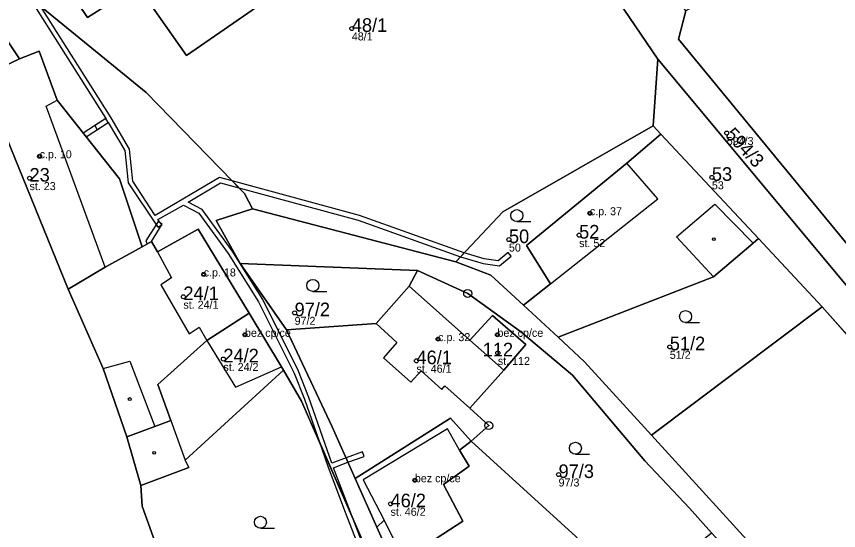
# Model space of a CAD drawing. Extents: x -680203 to -673936, y -1102717 to -1093650.
# Drawn here: x -677898.9 to -677796.1, y -1095254.1 to -1095189.8 of the extents above; entities that cross this region are included whole.
import ezdxf

# ---------------------------------------------------------------- set-up
doc = ezdxf.new("R2010")
doc.units = 0
for name, color, linetype in [('Definiční body', 7, 'Continuous'), ('Horni', 7, 'Continuous'), ('SOxx01xx_ŽSp_násyp_plocha', 7, 'Continuous'), ('SOxx02xx_Koleje_param další_Popis10', 7, 'Continuous'), ('SOxxxxxx_Koleje_hlavní_body_Popis10', 7, 'Continuous'), ('SOxxxxxx_Koleje_LN_parametry_Popis10', 7, 'Continuous'), ('SOxxxxxx_Koleje_param další_Popis10', 7, 'Continuous'), ('SOxxxxxx_Osa_bod_P', 7, 'Continuous'), ('SOxxxxxx_Staničení_Popis10', 7, 'Continuous'), ('x_prac', 7, 'Continuous')]:
    doc.layers.add(name, color=color, linetype=linetype)

msp = doc.modelspace()

# ---------------------------------------------------------------- linework, layer by layer
at = {"layer": 'Definiční body'}
for centre in [(-677856.96, -1095191.35), (-677810.1, -1095204.41), (-677895.98, -1095207.31), (-677897.24, -1095210.05), (-677811.96, -1095209.95), (-677827.21, -1095214.43), (-677837.32, -1095217.73), (-677828.55, -1095217.17), (-677875.47, -1095222.08), (-677878.01, -1095224.87), (-677864.11, -1095226.88), (-677870.31, -1095229.62), (-677846.17, -1095230.16), (-677838.76, -1095229.62), (-677817.22, -1095231.13), (-677838.71, -1095231.89), (-677873.01, -1095232.65), (-677848.88, -1095232.87), (-677849.08, -1095247.79), (-677831.12, -1095247.08), (-677852.12, -1095250.74)]:
    msp.add_circle(centre, 0.25, dxfattribs=at)
at = {"layer": 'Horni'}
for points in [[(-677876.73, -1095177.3), (-677883.15, -1095181.82), (-677881.44, -1095184.3), (-677883.76, -1095185.96), (-677877.63, -1095194.73), (-677868.19, -1095188.23), (-677874.51, -1095179.33), (-677874.99, -1095179.69)], [(-677892.42, -1095223.91), (-677887.77, -1095221.15), (-677895.15, -1095201.07), (-677893.79, -1095200.3), (-677896.03, -1095194.17), (-677898.48, -1095195.14), (-677903.26, -1095197.39)], [(-677832.12, -1095223.25), (-677818.71, -1095212.64), (-677822.59, -1095208.17), (-677835.13, -1095218.48)], [(-677876.17, -1095216.43), (-677881.24, -1095219.25), (-677879.49, -1095222.52), (-677880.82, -1095223.39), (-677877.27, -1095229.49), (-677876.02, -1095228.68), (-677875.09, -1095230.33), (-677869.81, -1095226.92)], [(-677842.22, -1095238.8), (-677837.97, -1095234.02), (-677842.2, -1095230.28), (-677849.78, -1095223.54), (-677853.93, -1095228.22), (-677851.33, -1095230.58), (-677853, -1095232.5), (-677849.58, -1095235.54), (-677848.31, -1095234.1), (-677845.73, -1095236.46), (-677845.32, -1095236.01)], [(-677875.09, -1095230.33), (-677871.49, -1095236.15), (-677865.76, -1095233.63), (-677869.81, -1095226.92)], [(-677842.2, -1095230.28), (-677837.97, -1095234.02), (-677835.22, -1095230.84), (-677839.38, -1095227.19)], [(-677845.51, -1095248.34), (-677842.3, -1095246.05), (-677843.51, -1095244.03), (-677845, -1095241.35), (-677855.56, -1095247.72), (-677852.92, -1095252.79), (-677850.45, -1095257.69), (-677843.1, -1095252.92)]]:
    msp.add_lwpolyline(points, close=True, dxfattribs=at)
at = {"layer": 'SOxx01xx_ŽSp_násyp_plocha'}
for points in [[(-677846.41, -1095166.72), (-677860.01, -1095160.77), (-677862.22, -1095162.98), (-677833.52, -1095176.17), (-677827.83, -1095181.71), (-677818.72, -1095195.16), (-677788.49, -1095231.45), (-677741.29, -1095290.46), (-677733.42, -1095290.38), (-677738.18, -1095287.38), (-677816.14, -1095192.66), (-677815.22, -1095189.14), (-677819.05, -1095183.79), (-677831.52, -1095173.28)], [(-677889.99, -1095189.98), (-677883.76, -1095185.96), (-677877.63, -1095194.73), (-677868.19, -1095188.23), (-677874.51, -1095179.33), (-677874.99, -1095179.69), (-677876.73, -1095177.3), (-677878.37, -1095175.05), (-677880.98, -1095176.51), (-677886.62, -1095179.92), (-677885.13, -1095182.69), (-677892.34, -1095186.47)], [(-677683.15, -1095281.21), (-677684.23, -1095279.23), (-677693.89, -1095286.25), (-677720.95, -1095290.22), (-677722.49, -1095282.56), (-677771.24, -1095217.93), (-677793.51, -1095187.11), (-677799.06, -1095179.62), (-677811.75, -1095187.16), (-677815.22, -1095189.14), (-677816.14, -1095192.66), (-677738.18, -1095287.38), (-677733.42, -1095290.38), (-677720.71, -1095292.51), (-677717.24, -1095292.48), (-677695.16, -1095290.08)], [(-677906.72, -1095200.12), (-677908.31, -1095203.66), (-677911.4, -1095207.89), (-677916.03, -1095212.48), (-677921.77, -1095216.89), (-677915.43, -1095233.08), (-677912.25, -1095243.28), (-677909.5, -1095251.23), (-677905.49, -1095264.31), (-677901.08, -1095275.89), (-677879.11, -1095267.28), (-677877.1, -1095266.44), (-677880.42, -1095258.69), (-677883.17, -1095251.04), (-677883.32, -1095248.44), (-677885.09, -1095242.35), (-677888.03, -1095233.81), (-677892.42, -1095223.91), (-677903.26, -1095197.39), (-677898.48, -1095195.14), (-677902.02, -1095189.9), (-677905.74, -1095197.94)], [(-677903.26, -1095197.39), (-677892.42, -1095223.91), (-677887.77, -1095221.15), (-677883.18, -1095218.64), (-677886, -1095210.15), (-677893.79, -1095200.3), (-677896.03, -1095194.17), (-677898.48, -1095195.14)], [(-677788.49, -1095231.45), (-677818.72, -1095195.16), (-677819.31, -1095203.51), (-677818.33, -1095204.56), (-677806.14, -1095217.59), (-677798.16, -1095226.12), (-677741.29, -1095290.46)], [(-677819.31, -1095203.51), (-677838.1, -1095214.27), (-677843.97, -1095220.49), (-677839.57, -1095222.16), (-677835.5, -1095225.93), (-677832.12, -1095223.25), (-677835.13, -1095218.48), (-677822.59, -1095208.17), (-677818.33, -1095204.56)], [(-677806.8, -1095218.16), (-677806.14, -1095217.59), (-677818.33, -1095204.56), (-677822.59, -1095208.17), (-677835.13, -1095218.48), (-677832.12, -1095223.25), (-677835.5, -1095225.93), (-677831.19, -1095229.92), (-677811.74, -1095222.38)], [(-677888.03, -1095233.81), (-677885.09, -1095242.35), (-677881.57, -1095241.06), (-677879.6, -1095240.34), (-677881.22, -1095235.83), (-677875.09, -1095230.33), (-677869.81, -1095226.92), (-677876.17, -1095216.43), (-677881.24, -1095219.25), (-677881.99, -1095217.94), (-677883.18, -1095218.64), (-677887.77, -1095221.15), (-677892.42, -1095223.91)], [(-677806.14, -1095217.59), (-677806.8, -1095218.16), (-677811.74, -1095222.38), (-677831.19, -1095229.92), (-677827.89, -1095232.98), (-677819.51, -1095242.16), (-677798.16, -1095226.12)], [(-677848.76, -1095221.57), (-677870.9, -1095220.69), (-677865.13, -1095229), (-677853.93, -1095228.22), (-677849.78, -1095223.54)], [(-677814.77, -1095251.26), (-677820.33, -1095245.35), (-677829.37, -1095234.65), (-677835.88, -1095229.2), (-677842.48, -1095224.45), (-677848.76, -1095221.57), (-677849.78, -1095223.54), (-677842.2, -1095230.28), (-677839.38, -1095227.19), (-677835.22, -1095230.84), (-677837.97, -1095234.02), (-677842.22, -1095238.8), (-677839.85, -1095240.95), (-677842.05, -1095242.92), (-677824.29, -1095259.07), (-677821.8, -1095262.33), (-677812, -1095254.36)], [(-677849.78, -1095223.54), (-677853.93, -1095228.22), (-677865.13, -1095229), (-677859.41, -1095241.12), (-677856.54, -1095247.57), (-677844.62, -1095240.05), (-677842.05, -1095242.92), (-677839.85, -1095240.95), (-677842.22, -1095238.8), (-677837.97, -1095234.02), (-677842.2, -1095230.28)], [(-677877.31, -1095246.18), (-677877.77, -1095245.27), (-677865.51, -1095234.05), (-677865.76, -1095233.63), (-677869.81, -1095226.92), (-677875.09, -1095230.33), (-677881.22, -1095235.83), (-677879.6, -1095240.34), (-677881.57, -1095241.06), (-677885.09, -1095242.35), (-677883.32, -1095248.44)], [(-677819.51, -1095242.16), (-677806.75, -1095256.14), (-677788.23, -1095277.02), (-677772.98, -1095288.53), (-677757.18, -1095290.27), (-677741.29, -1095290.46), (-677798.16, -1095226.12)], [(-677842.2, -1095230.28), (-677837.97, -1095234.02), (-677835.22, -1095230.84), (-677839.38, -1095227.19)], [(-677876.21, -1095269.86), (-677875.77, -1095272.93), (-677854.41, -1095264.45), (-677856.71, -1095258.91), (-677854.47, -1095257.99), (-677863.24, -1095237.9), (-677865.51, -1095234.05), (-677877.77, -1095245.27), (-677877.31, -1095246.18), (-677883.32, -1095248.44), (-677883.17, -1095251.04), (-677880.42, -1095258.69), (-677877.1, -1095266.44)], [(-677852.92, -1095252.79), (-677850.45, -1095257.69), (-677843.1, -1095252.92), (-677845.51, -1095248.34), (-677842.3, -1095246.05), (-677843.51, -1095244.03), (-677842.05, -1095242.92), (-677844.62, -1095240.05), (-677856.54, -1095247.57), (-677853.84, -1095253.64)], [(-677842.5, -1095279.16), (-677841.4, -1095279.17), (-677821.8, -1095262.33), (-677824.29, -1095259.07), (-677842.05, -1095242.92), (-677843.51, -1095244.03), (-677842.3, -1095246.05), (-677845.51, -1095248.34), (-677843.1, -1095252.92), (-677850.45, -1095257.69), (-677852.92, -1095252.79), (-677853.84, -1095253.64)]]:
    msp.add_lwpolyline(points, close=True, dxfattribs=at)
for points in [[(-677901.59, -1095175.96), (-677902.02, -1095189.9), (-677898.48, -1095195.14), (-677896.03, -1095194.17), (-677893.79, -1095200.3), (-677886, -1095210.15), (-677883.18, -1095218.64), (-677881.99, -1095217.94), (-677881.24, -1095219.25), (-677876.17, -1095216.43), (-677869.81, -1095226.92), (-677865.76, -1095233.63), (-677865.51, -1095234.05), (-677863.24, -1095237.9), (-677854.47, -1095257.99), (-677852.13, -1095264.15), (-677839.14, -1095295.15), (-677836.68, -1095301.1), (-677831.98, -1095315.97), (-677829.07, -1095325.68), (-677826.83, -1095331.1), (-677821.69, -1095342.2), (-677811.99, -1095355.93)], [(-677896.7, -1095187.89), (-677882.68, -1095199.33), (-677870.38, -1095211.96), (-677869.36, -1095213.86), (-677843.97, -1095220.49), (-677838.1, -1095214.27), (-677819.31, -1095203.51), (-677818.72, -1095195.16), (-677827.83, -1095181.71)], [(-677868.19, -1095188.23), (-677877.63, -1095194.73), (-677883.76, -1095185.96), (-677889.99, -1095189.98), (-677892.34, -1095186.47)], [(-677805.95, -1095358.79), (-677813.34, -1095350.4), (-677820.33, -1095337.88), (-677827.21, -1095321.41), (-677842.5, -1095279.16), (-677853.84, -1095253.64), (-677856.54, -1095247.57), (-677859.41, -1095241.12), (-677865.13, -1095229), (-677870.9, -1095220.69), (-677873.9, -1095215.32), (-677869.36, -1095213.86), (-677870.38, -1095211.96), (-677882.68, -1095199.33), (-677896.7, -1095187.89)], [(-677788.23, -1095277.02), (-677806.75, -1095256.14), (-677819.51, -1095242.16), (-677827.89, -1095232.98), (-677831.19, -1095229.92), (-677835.5, -1095225.93), (-677839.57, -1095222.16), (-677843.97, -1095220.49), (-677869.36, -1095213.86), (-677873.9, -1095215.32), (-677870.9, -1095220.69), (-677848.76, -1095221.57), (-677842.48, -1095224.45), (-677835.88, -1095229.2), (-677829.37, -1095234.65), (-677820.33, -1095245.35), (-677814.77, -1095251.26), (-677812, -1095254.36), (-677783.46, -1095285.43)]]:
    msp.add_lwpolyline(points, dxfattribs=at)
at = {"layer": 'SOxx02xx_Koleje_param další_Popis10'}
for centre, radius in [((-677842.48, -1095224.45), 0.5), ((-677842.48, -1095224.45), 0.0303), ((-677839.85, -1095240.95), 0.5), ((-677839.85, -1095240.95), 0.0303)]:
    msp.add_circle(centre, radius, dxfattribs=at)
at = {"layer": 'SOxxxxxx_Koleje_hlavní_body_Popis10'}
for p, q in [((-677836.34, -1095215.48), (-677834.59, -1095215.48)), ((-677861.83, -1095224.2), (-677860.08, -1095224.2)), ((-677815.25, -1095228.09), (-677813.5, -1095228.09)), ((-677829.02, -1095244.54), (-677827.27, -1095244.54)), ((-677868.38, -1095253.79), (-677866.63, -1095253.79))]:
    msp.add_line(p, q, dxfattribs=at)
for centre in [(-677836.34, -1095214.73), (-677861.83, -1095223.45), (-677815.25, -1095227.34), (-677829.02, -1095243.79), (-677868.38, -1095253.04)]:
    msp.add_circle(centre, 0.75, dxfattribs=at)
at = {"layer": 'SOxxxxxx_Koleje_LN_parametry_Popis10'}
msp.add_lwpolyline([(-677896.7, -1095188.38), (-677887.71, -1095202.58), (-677889.09, -1095203.48), (-677888.78, -1095204), (-677887.4, -1095203.09), (-677885.34, -1095206.6), (-677884.9, -1095210.61), (-677881.21, -1095216.19), (-677880.71, -1095215.86), (-677881.19, -1095215.2), (-677878.01, -1095213.4), (-677876.06, -1095214.44), (-677872.43, -1095219.47), (-677868.61, -1095225.5), (-677864.17, -1095234.4), (-677862.88, -1095237.65), (-677861.06, -1095242.89), (-677856.79, -1095252.67), (-677859.26, -1095246.22), (-677857.44, -1095245.55), (-677857.68, -1095245), (-677859.47, -1095245.65), (-677862.32, -1095237.45), (-677863.63, -1095234.16), (-677868.09, -1095225.2), (-677871.93, -1095219.13), (-677875.66, -1095213.98), (-677877.4, -1095213.04), (-677873.38, -1095210.61), (-677871.08, -1095211.24), (-677871.91, -1095210.39), (-677873.48, -1095209.97), (-677881.53, -1095214.7), (-677884.32, -1095210.41), (-677884.75, -1095206.41), (-677887.04, -1095202.51), (-677895.86, -1095188.57)], dxfattribs=at)
for points in [[(-677887.4, -1095203.09), (-677887.71, -1095202.58), (-677890.53, -1095204.43), (-677890.15, -1095204.9)], [(-677855.99, -1095214.72), (-677871.91, -1095210.39), (-677871.08, -1095211.24), (-677856.17, -1095215.3), (-677843.38, -1095219.86), (-677842.92, -1095219.37)], [(-677882.52, -1095218.25), (-677881.99, -1095217.94), (-677880.66, -1095215.78), (-677881.16, -1095215.46), (-677882.72, -1095217.86)], [(-677842.92, -1095219.37), (-677843.38, -1095219.86), (-677840.55, -1095220.71), (-677838.5, -1095221.02), (-677837.03, -1095219.8), (-677837.41, -1095219.34), (-677838.68, -1095220.38), (-677840.41, -1095220.13)], [(-677854.69, -1095258.08), (-677856.79, -1095252.67), (-677861.06, -1095242.89), (-677859.93, -1095246.14), (-677857.79, -1095251.76), (-677855.25, -1095258.31)], [(-677857.68, -1095245), (-677857.44, -1095245.55), (-677855.4, -1095244.81), (-677855.64, -1095244.25)]]:
    msp.add_lwpolyline(points, close=True, dxfattribs=at)
at = {"layer": 'SOxxxxxx_Koleje_param další_Popis10'}
for centre in [(-677895.99, -1095207.31), (-677827.22, -1095214.43), (-677811.71, -1095217.67), (-677875.48, -1095222.08), (-677870.32, -1095229.62), (-677846.18, -1095230.16), (-677838.77, -1095229.62), (-677884.72, -1095237.64), (-677881.65, -1095244.36), (-677849.09, -1095247.79)]:
    msp.add_circle(centre, 0.175, dxfattribs=at)
at = {"layer": 'SOxxxxxx_Staničení_Popis10'}
for p, q in [((-677895.15, -1095201.07), (-677893.79, -1095200.3)), ((-677887.77, -1095221.15), (-677895.15, -1095201.07)), ((-677818.71, -1095212.64), (-677822.59, -1095208.17)), ((-677832.12, -1095223.25), (-677818.71, -1095212.64)), ((-677816.38, -1095217.36), (-677811.58, -1095213.28)), ((-677811.58, -1095213.28), (-677806.8, -1095218.16)), ((-677811.74, -1095222.38), (-677816.38, -1095217.36)), ((-677881.24, -1095219.25), (-677879.49, -1095222.52)), ((-677879.49, -1095222.52), (-677880.82, -1095223.39)), ((-677880.82, -1095223.39), (-677877.27, -1095229.49)), ((-677877.27, -1095229.49), (-677876.02, -1095228.68)), ((-677876.02, -1095228.68), (-677875.09, -1095230.33)), ((-677853.93, -1095228.22), (-677851.33, -1095230.58)), ((-677875.09, -1095230.33), (-677871.49, -1095236.15)), ((-677851.33, -1095230.58), (-677853, -1095232.5)), ((-677888.03, -1095233.81), (-677884.71, -1095232.92)), ((-677884.71, -1095232.92), (-677881.57, -1095241.06)), ((-677853, -1095232.5), (-677849.58, -1095235.54)), ((-677871.49, -1095236.15), (-677865.76, -1095233.63)), ((-677849.58, -1095235.54), (-677848.31, -1095234.1)), ((-677848.31, -1095234.1), (-677845.73, -1095236.46)), ((-677845.73, -1095236.46), (-677845.32, -1095236.01)), ((-677842.22, -1095238.8), (-677845.32, -1095236.01)), ((-677879.6, -1095240.34), (-677877.77, -1095245.27)), ((-677845, -1095241.35), (-677855.56, -1095247.72)), ((-677843.51, -1095244.03), (-677845, -1095241.35)), ((-677855.56, -1095247.72), (-677852.92, -1095252.79))]:
    msp.add_line(p, q, dxfattribs=at)
at = {"layer": 'x_prac'}
for p, q in [((-677898.48, -1095195.14), (-677902.02, -1095189.9)), ((-677819.31, -1095203.51), (-677818.72, -1095195.16)), ((-677818.33, -1095204.56), (-677819.31, -1095203.51)), ((-677806.14, -1095217.59), (-677818.33, -1095204.56)), ((-677869.36, -1095213.86), (-677843.97, -1095220.49)), ((-677798.16, -1095226.12), (-677806.14, -1095217.59)), ((-677848.76, -1095221.57), (-677870.9, -1095220.69)), ((-677870.9, -1095220.69), (-677865.13, -1095229)), ((-677849.78, -1095223.54), (-677848.76, -1095221.57)), ((-677849.78, -1095223.54), (-677853.93, -1095228.22)), ((-677842.2, -1095230.28), (-677849.78, -1095223.54)), ((-677835.5, -1095225.93), (-677831.19, -1095229.92)), ((-677798.16, -1095226.12), (-677819.51, -1095242.16)), ((-677741.29, -1095290.46), (-677798.16, -1095226.12)), ((-677853.93, -1095228.22), (-677865.13, -1095229)), ((-677837.97, -1095234.02), (-677842.2, -1095230.28)), ((-677842.05, -1095242.92), (-677839.85, -1095240.95)), ((-677885.09, -1095242.35), (-677883.32, -1095248.44)), ((-677856.54, -1095247.57), (-677853.84, -1095253.64)), ((-677853.84, -1095253.64), (-677842.5, -1095279.16))]:
    msp.add_line(p, q, dxfattribs=at)
for points in [[(-677818.72, -1095195.16), (-677827.83, -1095181.71), (-677833.52, -1095176.17), (-677862.22, -1095162.98)], [(-677880.98, -1095176.51), (-677886.62, -1095179.92), (-677885.13, -1095182.69), (-677892.34, -1095186.47), (-677889.99, -1095189.98), (-677883.76, -1095185.96), (-677877.63, -1095194.73), (-677868.19, -1095188.23), (-677874.51, -1095179.33), (-677874.99, -1095179.69), (-677876.73, -1095177.3), (-677878.37, -1095175.05)], [(-677901.59, -1095175.96), (-677896.7, -1095187.89), (-677882.68, -1095199.33), (-677870.38, -1095211.96), (-677869.36, -1095213.86)], [(-677815.22, -1095189.14), (-677816.14, -1095192.66), (-677738.18, -1095287.38), (-677733.42, -1095290.38)], [(-677883.18, -1095218.64), (-677886, -1095210.15), (-677893.79, -1095200.3), (-677896.03, -1095194.17), (-677898.48, -1095195.14)], [(-677898.48, -1095195.14), (-677903.26, -1095197.39), (-677892.42, -1095223.91)], [(-677741.29, -1095290.46), (-677788.49, -1095231.45), (-677818.72, -1095195.16)], [(-677843.97, -1095220.49), (-677838.1, -1095214.27), (-677819.31, -1095203.51)], [(-677818.33, -1095204.56), (-677822.59, -1095208.17), (-677835.13, -1095218.48), (-677832.12, -1095223.25), (-677835.5, -1095225.93)], [(-677869.36, -1095213.86), (-677873.9, -1095215.32), (-677870.9, -1095220.69)], [(-677869.81, -1095226.92), (-677876.17, -1095216.43), (-677881.24, -1095219.25), (-677881.99, -1095217.94), (-677883.18, -1095218.64)], [(-677831.19, -1095229.92), (-677811.74, -1095222.38), (-677806.8, -1095218.16), (-677806.14, -1095217.59)], [(-677892.42, -1095223.91), (-677887.77, -1095221.15), (-677883.18, -1095218.64)], [(-677843.97, -1095220.49), (-677839.57, -1095222.16), (-677835.5, -1095225.93)], [(-677829.37, -1095234.65), (-677835.88, -1095229.2), (-677842.48, -1095224.45), (-677848.76, -1095221.57)], [(-677892.42, -1095223.91), (-677888.03, -1095233.81), (-677885.09, -1095242.35)], [(-677885.09, -1095242.35), (-677881.57, -1095241.06), (-677879.6, -1095240.34), (-677881.22, -1095235.83), (-677875.09, -1095230.33), (-677869.81, -1095226.92)], [(-677865.51, -1095234.05), (-677865.76, -1095233.63), (-677869.81, -1095226.92)], [(-677842.2, -1095230.28), (-677839.38, -1095227.19), (-677835.22, -1095230.84), (-677837.97, -1095234.02)], [(-677865.13, -1095229), (-677859.41, -1095241.12), (-677856.54, -1095247.57)], [(-677831.19, -1095229.92), (-677827.89, -1095232.98), (-677819.51, -1095242.16)], [(-677883.32, -1095248.44), (-677877.31, -1095246.18), (-677877.77, -1095245.27), (-677865.51, -1095234.05)], [(-677854.47, -1095257.99), (-677863.24, -1095237.9), (-677865.51, -1095234.05)], [(-677839.85, -1095240.95), (-677842.22, -1095238.8), (-677837.97, -1095234.02)], [(-677812, -1095254.36), (-677814.77, -1095251.26), (-677820.33, -1095245.35), (-677829.37, -1095234.65)], [(-677856.54, -1095247.57), (-677844.62, -1095240.05), (-677842.05, -1095242.92)], [(-677819.51, -1095242.16), (-677806.75, -1095256.14), (-677788.23, -1095277.02), (-677772.98, -1095288.53)], [(-677853.84, -1095253.64), (-677852.92, -1095252.79), (-677850.45, -1095257.69), (-677843.1, -1095252.92), (-677845.51, -1095248.34), (-677842.3, -1095246.05), (-677843.51, -1095244.03), (-677842.05, -1095242.92)], [(-677842.05, -1095242.92), (-677824.29, -1095259.07), (-677821.8, -1095262.33)], [(-677877.1, -1095266.44), (-677880.42, -1095258.69), (-677883.17, -1095251.04), (-677883.32, -1095248.44)]]:
    msp.add_lwpolyline(points, dxfattribs=at)

# ---------------------------------------------------------------- texts
at = {"layer": 'Definiční body'}
for s, p in [('48/1', (-677856.96, -1095192.84)), ('594/3', (-677810.1, -1095205.9)), ('c.p. 10', (-677895.98, -1095207.56)), ('st. 23', (-677897.24, -1095211.54)), ('53', (-677811.96, -1095211.44)), ('c.p. 37', (-677827.21, -1095214.68)), ('st. 52', (-677828.55, -1095218.66)), ('50', (-677837.32, -1095219.22)), ('c.p. 18', (-677875.47, -1095222.33)), ('st. 24/1', (-677878.01, -1095226.36)), ('97/2', (-677864.11, -1095228.37)), ('bez cp/ce', (-677870.31, -1095229.87)), ('bez cp/ce', (-677838.76, -1095229.87)), ('c.p. 32', (-677846.17, -1095230.41)), ('51/2', (-677817.22, -1095232.62)), ('st. 24/2', (-677873.01, -1095234.14)), ('st. 112', (-677838.71, -1095233.38)), ('st. 46/1', (-677848.88, -1095234.36)), ('bez cp/ce', (-677849.08, -1095248.04)), ('97/3', (-677831.12, -1095248.57)), ('st. 46/2', (-677852.12, -1095252.23))]:
    msp.add_text(s, height=1, dxfattribs=at).set_placement(p)
at = {"layer": 'SOxxxxxx_Osa_bod_P'}
for s, p in [('48/1', (-677856.96, -1095191.77)), ('23', (-677897.24, -1095210.48)), ('53', (-677811.96, -1095210.38)), ('50', (-677837.32, -1095218.16)), ('52', (-677828.55, -1095217.59)), ('24/1', (-677878.01, -1095225.29)), ('97/2', (-677864.11, -1095227.3)), ('51/2', (-677817.22, -1095231.55)), ('112', (-677840.6, -1095232.31)), ('24/2', (-677873.01, -1095233.07)), ('46/1', (-677848.88, -1095233.29)), ('97/3', (-677831.12, -1095247.51)), ('46/2', (-677852.12, -1095251.17))]:
    msp.add_text(s, height=1.7, dxfattribs=at).set_placement(p)
msp.add_text('594/3', height=1.7, rotation=313, dxfattribs=at).set_placement((-677810.41, -1095204.7))

doc.saveas('drawing.dxf')
